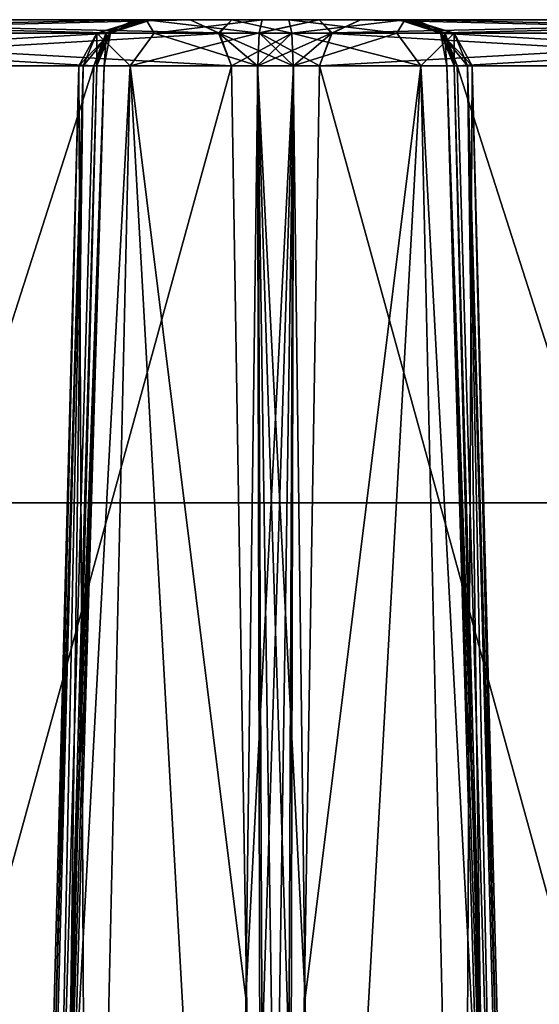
# Model space of a CAD drawing. Header units: inches. Extents: x -10 to 10, y -2.3 to 4.3.
# Tile 352 of 656: x -6.661 to -6.333, y 0.228 to 0.85. Entities that reach past the tile are written whole.
import ezdxf

# ---------------------------------------------------------------- set-up
doc = ezdxf.new("R2010")
doc.units = ezdxf.units.IN
doc.header["$LTSCALE"] = 65.185185
doc.header["$MEASUREMENT"] = 0
for name, color, linetype in [('4777', 7, 'CONTINUOUS'), ('4778', 7, 'CONTINUOUS'), ('4779', 7, 'CONTINUOUS'), ('4780', 7, 'CONTINUOUS'), ('4781', 7, 'CONTINUOUS'), ('4782', 7, 'CONTINUOUS'), ('4783', 7, 'CONTINUOUS'), ('4784', 7, 'CONTINUOUS'), ('4785', 7, 'CONTINUOUS'), ('4786', 7, 'CONTINUOUS'), ('4791', 7, 'CONTINUOUS'), ('4797', 7, 'CONTINUOUS'), ('4798', 7, 'CONTINUOUS'), ('4836', 7, 'CONTINUOUS'), ('4837', 7, 'CONTINUOUS'), ('4838', 7, 'CONTINUOUS'), ('4839', 7, 'CONTINUOUS'), ('4840', 7, 'CONTINUOUS'), ('4841', 7, 'CONTINUOUS'), ('4842', 7, 'CONTINUOUS'), ('4843', 7, 'CONTINUOUS'), ('4844', 7, 'CONTINUOUS'), ('4859', 7, 'CONTINUOUS'), ('4860', 7, 'CONTINUOUS'), ('4861', 7, 'CONTINUOUS'), ('4862', 7, 'CONTINUOUS'), ('4863', 7, 'CONTINUOUS'), ('4864', 7, 'CONTINUOUS'), ('4865', 7, 'CONTINUOUS'), ('4866', 7, 'CONTINUOUS'), ('4867', 7, 'CONTINUOUS'), ('4882', 7, 'CONTINUOUS'), ('4883', 7, 'CONTINUOUS'), ('4906', 7, 'CONTINUOUS'), ('4907', 7, 'CONTINUOUS'), ('4908', 7, 'CONTINUOUS'), ('4909', 7, 'CONTINUOUS'), ('4910', 7, 'CONTINUOUS'), ('4911', 7, 'CONTINUOUS'), ('4912', 7, 'CONTINUOUS'), ('4913', 7, 'CONTINUOUS'), ('8584', 7, 'CONTINUOUS'), ('8585', 7, 'CONTINUOUS'), ('8594', 7, 'CONTINUOUS')]:
    doc.layers.add(name, color=color, linetype=linetype)

msp = doc.modelspace()

# ---------------------------------------------------------------- linework, layer by layer
at = {"layer": '4777', "linetype": 'Continuous'}
for points in [[(-6.35102, -0.355, 1.70493), (-6.02776, 0.82079, 1.08346), (-6.38527, 0.82079, 1.70268), (-6.35102, -0.355, 1.70493)], [(-6.35102, -0.355, 1.70493), (-6.00869, -0.355, 1.112), (-6.02776, 0.82079, 1.08346), (-6.35102, -0.355, 1.70493)]]:
    msp.add_3dface(points, dxfattribs=at)
at = {"layer": '4778', "linetype": 'Continuous'}
for points in [[(-6.39339, 0.8418, 1.69799), (-6.05374, 0.85, 1.06846), (-6.41124, 0.85, 1.68768), (-6.39339, 0.8418, 1.69799)], [(-6.03533, 0.84118, 1.07909), (-6.05374, 0.85, 1.06846), (-6.39339, 0.8418, 1.69799), (-6.03533, 0.84118, 1.07909)], [(-6.38527, 0.82079, 1.70268), (-6.03533, 0.84118, 1.07909), (-6.39339, 0.8418, 1.69799), (-6.38527, 0.82079, 1.70268)], [(-6.02776, 0.82079, 1.08346), (-6.03533, 0.84118, 1.07909), (-6.38527, 0.82079, 1.70268), (-6.02776, 0.82079, 1.08346)]]:
    msp.add_3dface(points, dxfattribs=at)
at = {"layer": '4779', "linetype": 'Continuous'}
for points in [[(-6.39339, 0.8418, 1.69799), (-6.41124, 0.85, 1.68768), (-6.42186, 0.85, 1.7241), (-6.39339, 0.8418, 1.69799)], [(-6.39525, 0.84118, 1.75238), (-6.39339, 0.8418, 1.69799), (-6.42186, 0.85, 1.7241), (-6.39525, 0.84118, 1.75238)], [(-6.41453, 0.85, 1.76132), (-6.39525, 0.84118, 1.75238), (-6.42186, 0.85, 1.7241), (-6.41453, 0.85, 1.76132)], [(-6.38732, 0.82079, 1.7487), (-6.39339, 0.8418, 1.69799), (-6.39525, 0.84118, 1.75238), (-6.38732, 0.82079, 1.7487)], [(-6.38527, 0.82079, 1.70268), (-6.39339, 0.8418, 1.69799), (-6.39192, 0.82088, 1.72544), (-6.38527, 0.82079, 1.70268)], [(-6.39339, 0.8418, 1.69799), (-6.38732, 0.82079, 1.7487), (-6.39192, 0.82088, 1.72544), (-6.39339, 0.8418, 1.69799)]]:
    msp.add_3dface(points, dxfattribs=at)
at = {"layer": '4780', "linetype": 'Continuous'}
for points in [[(-6.35753, -0.35522, 1.72569), (-6.35102, -0.355, 1.70493), (-6.39192, 0.82088, 1.72544), (-6.35753, -0.35522, 1.72569)], [(-6.35102, -0.355, 1.70493), (-6.38527, 0.82079, 1.70268), (-6.39192, 0.82088, 1.72544), (-6.35102, -0.355, 1.70493)], [(-6.38732, 0.82079, 1.7487), (-6.35753, -0.35522, 1.72569), (-6.39192, 0.82088, 1.72544), (-6.38732, 0.82079, 1.7487)], [(-6.35753, -0.35522, 1.72569), (-6.38732, 0.82079, 1.7487), (-6.37085, 0.2322, 1.74793), (-6.35753, -0.35522, 1.72569)], [(-6.35461, -0.355, 1.74724), (-6.35753, -0.35522, 1.72569), (-6.37085, 0.2322, 1.74793), (-6.35461, -0.355, 1.74724)]]:
    msp.add_3dface(points, dxfattribs=at)
at = {"layer": '4781', "linetype": 'Continuous'}
for points in [[(-6.48893, 0.82079, 1.92469), (-6.48136, 0.2322, 1.93935), (-6.40834, 0.82079, 1.8848), (-6.48893, 0.82079, 1.92469)], [(-6.48136, 0.2322, 1.93935), (-6.47384, -0.355, 1.95375), (-6.40834, 0.82079, 1.8848), (-6.48136, 0.2322, 1.93935)], [(-6.47384, -0.355, 1.95375), (-6.38149, -0.355, 1.90088), (-6.40834, 0.82079, 1.8848), (-6.47384, -0.355, 1.95375)], [(-6.38149, -0.355, 1.90088), (-6.345, -0.355, 1.80097), (-6.40834, 0.82079, 1.8848), (-6.38149, -0.355, 1.90088)], [(-6.345, -0.355, 1.80097), (-6.37579, 0.82079, 1.80097), (-6.40834, 0.82079, 1.8848), (-6.345, -0.355, 1.80097)], [(-6.37085, 0.2322, 1.74793), (-6.38732, 0.82079, 1.7487), (-6.37871, 0.82079, 1.77421), (-6.37085, 0.2322, 1.74793)], [(-6.34742, -0.355, 1.77369), (-6.35461, -0.355, 1.74724), (-6.37871, 0.82079, 1.77421), (-6.34742, -0.355, 1.77369)], [(-6.35461, -0.355, 1.74724), (-6.37085, 0.2322, 1.74793), (-6.37871, 0.82079, 1.77421), (-6.35461, -0.355, 1.74724)], [(-6.37579, 0.82079, 1.80097), (-6.34742, -0.355, 1.77369), (-6.37871, 0.82079, 1.77421), (-6.37579, 0.82079, 1.80097)], [(-6.345, -0.355, 1.80097), (-6.34742, -0.355, 1.77369), (-6.37579, 0.82079, 1.80097), (-6.345, -0.355, 1.80097)]]:
    msp.add_3dface(points, dxfattribs=at)
at = {"layer": '4782', "linetype": 'Continuous'}
for points in [[(-6.49161, 0.85, 1.89482), (-6.42339, 0.84149, 1.88695), (-6.41844, 0.85, 1.84807), (-6.49161, 0.85, 1.89482)], [(-6.42339, 0.84149, 1.88695), (-6.49161, 0.85, 1.89482), (-6.48974, 0.8415, 1.91566), (-6.42339, 0.84149, 1.88695)], [(-6.42339, 0.84149, 1.88695), (-6.38724, 0.84149, 1.82433), (-6.41844, 0.85, 1.84807), (-6.42339, 0.84149, 1.88695)], [(-6.39525, 0.84118, 1.75238), (-6.41453, 0.85, 1.76132), (-6.41844, 0.85, 1.84807), (-6.39525, 0.84118, 1.75238)], [(-6.38724, 0.84149, 1.82433), (-6.39525, 0.84118, 1.75238), (-6.41844, 0.85, 1.84807), (-6.38724, 0.84149, 1.82433)], [(-6.48893, 0.82079, 1.92469), (-6.40834, 0.82079, 1.8848), (-6.48974, 0.8415, 1.91566), (-6.48893, 0.82079, 1.92469)], [(-6.48974, 0.8415, 1.91566), (-6.40834, 0.82079, 1.8848), (-6.42339, 0.84149, 1.88695), (-6.48974, 0.8415, 1.91566)], [(-6.42339, 0.84149, 1.88695), (-6.40834, 0.82079, 1.8848), (-6.38724, 0.84149, 1.82433), (-6.42339, 0.84149, 1.88695)], [(-6.40834, 0.82079, 1.8848), (-6.37579, 0.82079, 1.80097), (-6.38724, 0.84149, 1.82433), (-6.40834, 0.82079, 1.8848)], [(-6.38732, 0.82079, 1.7487), (-6.39525, 0.84118, 1.75238), (-6.38724, 0.84149, 1.82433), (-6.38732, 0.82079, 1.7487)], [(-6.37871, 0.82079, 1.77421), (-6.38732, 0.82079, 1.7487), (-6.38724, 0.84149, 1.82433), (-6.37871, 0.82079, 1.77421)], [(-6.37579, 0.82079, 1.80097), (-6.37871, 0.82079, 1.77421), (-6.38724, 0.84149, 1.82433), (-6.37579, 0.82079, 1.80097)]]:
    msp.add_3dface(points, dxfattribs=at)
at = {"layer": '4783', "linetype": 'Continuous'}
for points in [[(-6.55374, 0.85, 1.93449), (-6.53533, 0.84118, 1.94511), (-6.5275, 0.85, 1.90708), (-6.55374, 0.85, 1.93449)], [(-6.53533, 0.84118, 1.94511), (-6.48974, 0.8415, 1.91566), (-6.5275, 0.85, 1.90708), (-6.53533, 0.84118, 1.94511)], [(-6.48974, 0.8415, 1.91566), (-6.49161, 0.85, 1.89482), (-6.5275, 0.85, 1.90708), (-6.48974, 0.8415, 1.91566)], [(-6.52776, 0.82079, 1.94948), (-6.48974, 0.8415, 1.91566), (-6.53533, 0.84118, 1.94511), (-6.52776, 0.82079, 1.94948)], [(-6.48974, 0.8415, 1.91566), (-6.52776, 0.82079, 1.94948), (-6.51138, 0.82088, 1.93234), (-6.48974, 0.8415, 1.91566)], [(-6.48893, 0.82079, 1.92469), (-6.48974, 0.8415, 1.91566), (-6.51138, 0.82088, 1.93234), (-6.48893, 0.82079, 1.92469)]]:
    msp.add_3dface(points, dxfattribs=at)
at = {"layer": '4784', "linetype": 'Continuous'}
for points in [[(-6.52776, 0.82079, 1.94948), (-6.50869, -0.355, 1.97802), (-6.51138, 0.82088, 1.93234), (-6.52776, 0.82079, 1.94948)], [(-6.49397, -0.35518, 1.96201), (-6.47384, -0.355, 1.95375), (-6.51138, 0.82088, 1.93234), (-6.49397, -0.35518, 1.96201)], [(-6.47384, -0.355, 1.95375), (-6.48136, 0.2322, 1.93935), (-6.51138, 0.82088, 1.93234), (-6.47384, -0.355, 1.95375)], [(-6.50869, -0.355, 1.97802), (-6.49397, -0.35518, 1.96201), (-6.51138, 0.82088, 1.93234), (-6.50869, -0.355, 1.97802)], [(-6.48136, 0.2322, 1.93935), (-6.48893, 0.82079, 1.92469), (-6.51138, 0.82088, 1.93234), (-6.48136, 0.2322, 1.93935)]]:
    msp.add_3dface(points, dxfattribs=at)
at = {"layer": '4785', "linetype": 'Continuous'}
for points in [[(-6.85102, -0.355, 2.57095), (-6.52776, 0.82079, 1.94948), (-6.88527, 0.82079, 2.5687), (-6.85102, -0.355, 2.57095)], [(-6.85102, -0.355, 2.57095), (-6.50869, -0.355, 1.97802), (-6.52776, 0.82079, 1.94948), (-6.85102, -0.355, 2.57095)]]:
    msp.add_3dface(points, dxfattribs=at)
at = {"layer": '4786', "linetype": 'Continuous'}
for points in [[(-6.89339, 0.8418, 2.56401), (-6.55374, 0.85, 1.93449), (-6.91124, 0.85, 2.55371), (-6.89339, 0.8418, 2.56401)], [(-6.53533, 0.84118, 1.94511), (-6.55374, 0.85, 1.93449), (-6.89339, 0.8418, 2.56401), (-6.53533, 0.84118, 1.94511)], [(-6.88527, 0.82079, 2.5687), (-6.53533, 0.84118, 1.94511), (-6.89339, 0.8418, 2.56401), (-6.88527, 0.82079, 2.5687)], [(-6.52776, 0.82079, 1.94948), (-6.53533, 0.84118, 1.94511), (-6.88527, 0.82079, 2.5687), (-6.52776, 0.82079, 1.94948)]]:
    msp.add_3dface(points, dxfattribs=at)
at = {"layer": '4791', "linetype": 'Continuous'}
for points in [[(-6.91124, 0.85, 2.55371), (-6.55374, 0.85, 1.93449), (-6.94626, 0.85, 2.53349), (-6.91124, 0.85, 2.55371)], [(-6.94626, 0.85, 2.53349), (-6.55374, 0.85, 1.93449), (-6.58876, 0.85, 1.91427), (-6.94626, 0.85, 2.53349)], [(-6.94626, 0.85, -2.53154), (-6.58876, 0.85, -1.91232), (-6.55374, 0.85, -1.93254), (-6.94626, 0.85, -2.53154)], [(-6.91124, 0.85, -2.55176), (-6.94626, 0.85, -2.53154), (-6.55374, 0.85, -1.93254), (-6.91124, 0.85, -2.55176)], [(-6.5275, 0.85, 1.90708), (-6.49161, 0.85, 1.89482), (-6.58876, 0.85, 1.91427), (-6.5275, 0.85, 1.90708)], [(-6.58876, 0.85, 1.91427), (-6.49161, 0.85, 1.89482), (-6.57814, 0.85, 1.87785), (-6.58876, 0.85, 1.91427)], [(-6.55374, 0.85, 1.93449), (-6.5275, 0.85, 1.90708), (-6.58876, 0.85, 1.91427), (-6.55374, 0.85, 1.93449)], [(-6.58876, 0.85, -1.91232), (-6.57814, 0.85, -1.8759), (-6.52751, 0.85, -1.90514), (-6.58876, 0.85, -1.91232)], [(-6.55374, 0.85, -1.93254), (-6.58876, 0.85, -1.91232), (-6.52751, 0.85, -1.90514), (-6.55374, 0.85, -1.93254)], [(-6.41844, 0.85, 1.84807), (-6.41453, 0.85, 1.76132), (-6.58547, 0.85, 1.84063), (-6.41844, 0.85, 1.84807)], [(-6.58547, 0.85, 1.84063), (-6.41453, 0.85, 1.76132), (-6.58156, 0.85, 1.75388), (-6.58547, 0.85, 1.84063)], [(-6.57814, 0.85, 1.87785), (-6.41844, 0.85, 1.84807), (-6.58547, 0.85, 1.84063), (-6.57814, 0.85, 1.87785)], [(-6.58547, 0.85, -1.83868), (-6.58156, 0.85, -1.75194), (-6.41453, 0.85, -1.75937), (-6.58547, 0.85, -1.83868)], [(-6.57814, 0.85, -1.8759), (-6.58547, 0.85, -1.83868), (-6.41844, 0.85, -1.84611), (-6.57814, 0.85, -1.8759)], [(-6.41844, 0.85, -1.84611), (-6.58547, 0.85, -1.83868), (-6.41453, 0.85, -1.75937), (-6.41844, 0.85, -1.84611)], [(-6.41453, 0.85, 1.76132), (-6.42186, 0.85, 1.7241), (-6.58156, 0.85, 1.75388), (-6.41453, 0.85, 1.76132)], [(-6.58156, 0.85, 1.75388), (-6.42186, 0.85, 1.7241), (-6.50839, 0.85, 1.70713), (-6.58156, 0.85, 1.75388)], [(-6.58156, 0.85, -1.75194), (-6.50839, 0.85, -1.70518), (-6.42186, 0.85, -1.72215), (-6.58156, 0.85, -1.75194)], [(-6.41453, 0.85, -1.75937), (-6.58156, 0.85, -1.75194), (-6.42186, 0.85, -1.72215), (-6.41453, 0.85, -1.75937)], [(-6.49161, 0.85, 1.89482), (-6.41844, 0.85, 1.84807), (-6.57814, 0.85, 1.87785), (-6.49161, 0.85, 1.89482)], [(-6.52751, 0.85, -1.90514), (-6.57814, 0.85, -1.8759), (-6.49161, 0.85, -1.89287), (-6.52751, 0.85, -1.90514)], [(-6.49161, 0.85, -1.89287), (-6.57814, 0.85, -1.8759), (-6.41844, 0.85, -1.84611), (-6.49161, 0.85, -1.89287)], [(-6.42186, 0.85, 1.7241), (-6.41124, 0.85, 1.68768), (-6.50839, 0.85, 1.70713), (-6.42186, 0.85, 1.7241)], [(-6.50839, 0.85, 1.70713), (-6.41124, 0.85, 1.68768), (-6.4725, 0.85, 1.69486), (-6.50839, 0.85, 1.70713)], [(-6.50839, 0.85, -1.70518), (-6.47249, 0.85, -1.69291), (-6.42186, 0.85, -1.72215), (-6.50839, 0.85, -1.70518)], [(-6.4725, 0.85, 1.69486), (-6.41124, 0.85, 1.68768), (-6.44626, 0.85, 1.66746), (-6.4725, 0.85, 1.69486)], [(-6.47249, 0.85, -1.69291), (-6.44626, 0.85, -1.66551), (-6.41124, 0.85, -1.68573), (-6.47249, 0.85, -1.69291)], [(-6.42186, 0.85, -1.72215), (-6.47249, 0.85, -1.69291), (-6.41124, 0.85, -1.68573), (-6.42186, 0.85, -1.72215)], [(-6.41124, 0.85, 1.68768), (-6.05374, 0.85, 1.06846), (-6.44626, 0.85, 1.66746), (-6.41124, 0.85, 1.68768)], [(-6.44626, 0.85, 1.66746), (-6.05374, 0.85, 1.06846), (-6.08876, 0.85, 1.04824), (-6.44626, 0.85, 1.66746)], [(-6.44626, 0.85, -1.66551), (-6.08876, 0.85, -1.04629), (-6.05374, 0.85, -1.06652), (-6.44626, 0.85, -1.66551)], [(-6.41124, 0.85, -1.68573), (-6.44626, 0.85, -1.66551), (-6.05374, 0.85, -1.06652), (-6.41124, 0.85, -1.68573)]]:
    msp.add_3dface(points, dxfattribs=at)
at = {"layer": '4797', "linetype": 'Continuous'}
for points in [[(-6.96467, 0.84118, 2.52286), (-6.94626, 0.85, 2.53349), (-6.60661, 0.8418, 1.90396), (-6.96467, 0.84118, 2.52286)], [(-6.94626, 0.85, 2.53349), (-6.58876, 0.85, 1.91427), (-6.60661, 0.8418, 1.90396), (-6.94626, 0.85, 2.53349)], [(-6.97224, 0.82079, 2.51849), (-6.96467, 0.84118, 2.52286), (-6.61473, 0.82079, 1.89927), (-6.97224, 0.82079, 2.51849)], [(-6.61473, 0.82079, 1.89927), (-6.96467, 0.84118, 2.52286), (-6.60661, 0.8418, 1.90396), (-6.61473, 0.82079, 1.89927)]]:
    msp.add_3dface(points, dxfattribs=at)
at = {"layer": '4798', "linetype": 'Continuous'}
for points in [[(-6.99131, -0.355, 2.48995), (-6.97224, 0.82079, 2.51849), (-6.64898, -0.355, 1.89702), (-6.99131, -0.355, 2.48995)], [(-6.97224, 0.82079, 2.51849), (-6.61473, 0.82079, 1.89927), (-6.64898, -0.355, 1.89702), (-6.97224, 0.82079, 2.51849)]]:
    msp.add_3dface(points, dxfattribs=at)
at = {"layer": '4836', "linetype": 'Continuous'}
for points in [[(-6.99131, -0.355, -2.488), (-6.64898, -0.355, -1.89507), (-6.61473, 0.82079, -1.89732), (-6.99131, -0.355, -2.488)], [(-6.97224, 0.82079, -2.51654), (-6.99131, -0.355, -2.488), (-6.61473, 0.82079, -1.89732), (-6.97224, 0.82079, -2.51654)]]:
    msp.add_3dface(points, dxfattribs=at)
at = {"layer": '4837', "linetype": 'Continuous'}
for points in [[(-6.58876, 0.85, -1.91232), (-6.94626, 0.85, -2.53154), (-6.96412, 0.8418, -2.52123), (-6.58876, 0.85, -1.91232)], [(-6.58876, 0.85, -1.91232), (-6.96412, 0.8418, -2.52123), (-6.60716, 0.84118, -1.90169), (-6.58876, 0.85, -1.91232)], [(-6.96412, 0.8418, -2.52123), (-6.97224, 0.82079, -2.51654), (-6.60716, 0.84118, -1.90169), (-6.96412, 0.8418, -2.52123)], [(-6.97224, 0.82079, -2.51654), (-6.61473, 0.82079, -1.89732), (-6.60716, 0.84118, -1.90169), (-6.97224, 0.82079, -2.51654)]]:
    msp.add_3dface(points, dxfattribs=at)
at = {"layer": '4838', "linetype": 'Continuous'}
for points in [[(-6.57814, 0.85, -1.8759), (-6.58876, 0.85, -1.91232), (-6.60716, 0.84118, -1.90169), (-6.57814, 0.85, -1.8759)], [(-6.57814, 0.85, -1.8759), (-6.60716, 0.84118, -1.90169), (-6.60417, 0.8418, -1.84735), (-6.57814, 0.85, -1.8759)], [(-6.58547, 0.85, -1.83868), (-6.57814, 0.85, -1.8759), (-6.60417, 0.8418, -1.84735), (-6.58547, 0.85, -1.83868)], [(-6.60716, 0.84118, -1.90169), (-6.61473, 0.82079, -1.89732), (-6.60417, 0.8418, -1.84735), (-6.60716, 0.84118, -1.90169)], [(-6.60417, 0.8418, -1.84735), (-6.61473, 0.82079, -1.89732), (-6.60808, 0.82088, -1.87456), (-6.60417, 0.8418, -1.84735)], [(-6.61268, 0.82079, -1.8513), (-6.60417, 0.8418, -1.84735), (-6.60808, 0.82088, -1.87456), (-6.61268, 0.82079, -1.8513)]]:
    msp.add_3dface(points, dxfattribs=at)
at = {"layer": '4839', "linetype": 'Continuous'}
for points in [[(-6.58156, 0.85, -1.75194), (-6.58547, 0.85, -1.83868), (-6.61276, 0.84149, -1.77567), (-6.58156, 0.85, -1.75194)], [(-6.58156, 0.85, -1.75194), (-6.61276, 0.84149, -1.77567), (-6.57661, 0.84149, -1.71305), (-6.58156, 0.85, -1.75194)], [(-6.58547, 0.85, -1.83868), (-6.60417, 0.8418, -1.84735), (-6.61276, 0.84149, -1.77567), (-6.58547, 0.85, -1.83868)], [(-6.50839, 0.85, -1.70518), (-6.58156, 0.85, -1.75194), (-6.51026, 0.84148, -1.68432), (-6.50839, 0.85, -1.70518)], [(-6.58156, 0.85, -1.75194), (-6.57661, 0.84149, -1.71305), (-6.51026, 0.84148, -1.68432), (-6.58156, 0.85, -1.75194)], [(-6.62421, 0.82079, -1.79903), (-6.60417, 0.8418, -1.84735), (-6.62129, 0.82079, -1.82579), (-6.62421, 0.82079, -1.79903)], [(-6.60417, 0.8418, -1.84735), (-6.62421, 0.82079, -1.79903), (-6.61276, 0.84149, -1.77567), (-6.60417, 0.8418, -1.84735)], [(-6.62421, 0.82079, -1.79903), (-6.59166, 0.82079, -1.7152), (-6.61276, 0.84149, -1.77567), (-6.62421, 0.82079, -1.79903)], [(-6.60417, 0.8418, -1.84735), (-6.61268, 0.82079, -1.8513), (-6.62129, 0.82079, -1.82579), (-6.60417, 0.8418, -1.84735)], [(-6.61276, 0.84149, -1.77567), (-6.59166, 0.82079, -1.7152), (-6.57661, 0.84149, -1.71305), (-6.61276, 0.84149, -1.77567)], [(-6.59166, 0.82079, -1.7152), (-6.51107, 0.82079, -1.67531), (-6.57661, 0.84149, -1.71305), (-6.59166, 0.82079, -1.7152)], [(-6.57661, 0.84149, -1.71305), (-6.51107, 0.82079, -1.67531), (-6.51026, 0.84148, -1.68432), (-6.57661, 0.84149, -1.71305)]]:
    msp.add_3dface(points, dxfattribs=at)
at = {"layer": '4840', "linetype": 'Continuous'}
for points in [[(-6.65258, -0.355, -1.82631), (-6.655, -0.355, -1.79903), (-6.62129, 0.82079, -1.82579), (-6.65258, -0.355, -1.82631)], [(-6.655, -0.355, -1.79903), (-6.61851, -0.355, -1.69912), (-6.62421, 0.82079, -1.79903), (-6.655, -0.355, -1.79903)], [(-6.655, -0.355, -1.79903), (-6.62421, 0.82079, -1.79903), (-6.62129, 0.82079, -1.82579), (-6.655, -0.355, -1.79903)], [(-6.64539, -0.355, -1.85276), (-6.65258, -0.355, -1.82631), (-6.62129, 0.82079, -1.82579), (-6.64539, -0.355, -1.85276)], [(-6.64539, -0.355, -1.85276), (-6.62129, 0.82079, -1.82579), (-6.62915, 0.2322, -1.85207), (-6.64539, -0.355, -1.85276)], [(-6.62129, 0.82079, -1.82579), (-6.61268, 0.82079, -1.8513), (-6.62915, 0.2322, -1.85207), (-6.62129, 0.82079, -1.82579)], [(-6.61851, -0.355, -1.69912), (-6.59166, 0.82079, -1.7152), (-6.62421, 0.82079, -1.79903), (-6.61851, -0.355, -1.69912)], [(-6.61851, -0.355, -1.69912), (-6.52616, -0.355, -1.64625), (-6.59166, 0.82079, -1.7152), (-6.61851, -0.355, -1.69912)], [(-6.59166, 0.82079, -1.7152), (-6.52616, -0.355, -1.64625), (-6.51864, 0.2322, -1.66065), (-6.59166, 0.82079, -1.7152)], [(-6.51107, 0.82079, -1.67531), (-6.59166, 0.82079, -1.7152), (-6.51864, 0.2322, -1.66065), (-6.51107, 0.82079, -1.67531)]]:
    msp.add_3dface(points, dxfattribs=at)
at = {"layer": '4841', "linetype": 'Continuous'}
for points in [[(-6.50603, -0.35522, -1.63799), (-6.51107, 0.82079, -1.67531), (-6.51864, 0.2322, -1.66065), (-6.50603, -0.35522, -1.63799)], [(-6.51107, 0.82079, -1.67531), (-6.50603, -0.35522, -1.63799), (-6.48862, 0.82088, -1.66766), (-6.51107, 0.82079, -1.67531)], [(-6.50603, -0.35522, -1.63799), (-6.49131, -0.355, -1.62198), (-6.48862, 0.82088, -1.66766), (-6.50603, -0.35522, -1.63799)], [(-6.48862, 0.82088, -1.66766), (-6.49131, -0.355, -1.62198), (-6.47224, 0.82079, -1.65052), (-6.48862, 0.82088, -1.66766)], [(-6.52616, -0.355, -1.64625), (-6.50603, -0.35522, -1.63799), (-6.51864, 0.2322, -1.66065), (-6.52616, -0.355, -1.64625)]]:
    msp.add_3dface(points, dxfattribs=at)
at = {"layer": '4842', "linetype": 'Continuous'}
for points in [[(-6.47249, 0.85, -1.69291), (-6.50839, 0.85, -1.70518), (-6.51026, 0.84148, -1.68432), (-6.47249, 0.85, -1.69291)], [(-6.47249, 0.85, -1.69291), (-6.51026, 0.84148, -1.68432), (-6.46412, 0.8418, -1.6552), (-6.47249, 0.85, -1.69291)], [(-6.44626, 0.85, -1.66551), (-6.47249, 0.85, -1.69291), (-6.46412, 0.8418, -1.6552), (-6.44626, 0.85, -1.66551)], [(-6.51026, 0.84148, -1.68432), (-6.51107, 0.82079, -1.67531), (-6.46412, 0.8418, -1.6552), (-6.51026, 0.84148, -1.68432)], [(-6.51107, 0.82079, -1.67531), (-6.48862, 0.82088, -1.66766), (-6.46412, 0.8418, -1.6552), (-6.51107, 0.82079, -1.67531)], [(-6.48862, 0.82088, -1.66766), (-6.47224, 0.82079, -1.65052), (-6.46412, 0.8418, -1.6552), (-6.48862, 0.82088, -1.66766)]]:
    msp.add_3dface(points, dxfattribs=at)
at = {"layer": '4843', "linetype": 'Continuous'}
for points in [[(-6.08876, 0.85, -1.04629), (-6.44626, 0.85, -1.66551), (-6.46412, 0.8418, -1.6552), (-6.08876, 0.85, -1.04629)], [(-6.08876, 0.85, -1.04629), (-6.46412, 0.8418, -1.6552), (-6.10716, 0.84118, -1.03567), (-6.08876, 0.85, -1.04629)], [(-6.46412, 0.8418, -1.6552), (-6.47224, 0.82079, -1.65052), (-6.10716, 0.84118, -1.03567), (-6.46412, 0.8418, -1.6552)], [(-6.47224, 0.82079, -1.65052), (-6.11473, 0.82079, -1.0313), (-6.10716, 0.84118, -1.03567), (-6.47224, 0.82079, -1.65052)]]:
    msp.add_3dface(points, dxfattribs=at)
at = {"layer": '4844', "linetype": 'Continuous'}
for points in [[(-6.49131, -0.355, -1.62198), (-6.14898, -0.355, -1.02905), (-6.11473, 0.82079, -1.0313), (-6.49131, -0.355, -1.62198)], [(-6.47224, 0.82079, -1.65052), (-6.49131, -0.355, -1.62198), (-6.11473, 0.82079, -1.0313), (-6.47224, 0.82079, -1.65052)]]:
    msp.add_3dface(points, dxfattribs=at)
at = {"layer": '4859', "linetype": 'Continuous'}
for points in [[(-6.44626, 0.85, 1.66746), (-6.10661, 0.8418, 1.03794), (-6.46467, 0.84118, 1.65684), (-6.44626, 0.85, 1.66746)], [(-6.44626, 0.85, 1.66746), (-6.08876, 0.85, 1.04824), (-6.10661, 0.8418, 1.03794), (-6.44626, 0.85, 1.66746)], [(-6.11473, 0.82079, 1.03325), (-6.47224, 0.82079, 1.65247), (-6.46467, 0.84118, 1.65684), (-6.11473, 0.82079, 1.03325)], [(-6.10661, 0.8418, 1.03794), (-6.11473, 0.82079, 1.03325), (-6.46467, 0.84118, 1.65684), (-6.10661, 0.8418, 1.03794)]]:
    msp.add_3dface(points, dxfattribs=at)
at = {"layer": '4860', "linetype": 'Continuous'}
for points in [[(-6.14898, -0.355, 1.031), (-6.49131, -0.355, 1.62393), (-6.47224, 0.82079, 1.65247), (-6.14898, -0.355, 1.031)], [(-6.11473, 0.82079, 1.03325), (-6.14898, -0.355, 1.031), (-6.47224, 0.82079, 1.65247), (-6.11473, 0.82079, 1.03325)]]:
    msp.add_3dface(points, dxfattribs=at)
at = {"layer": '4861', "linetype": 'Continuous'}
for points in [[(-6.50603, -0.35518, 1.63994), (-6.52616, -0.355, 1.6482), (-6.48862, 0.82088, 1.66961), (-6.50603, -0.35518, 1.63994)], [(-6.48862, 0.82088, 1.66961), (-6.52616, -0.355, 1.6482), (-6.51864, 0.2322, 1.6626), (-6.48862, 0.82088, 1.66961)], [(-6.51107, 0.82079, 1.67726), (-6.48862, 0.82088, 1.66961), (-6.51864, 0.2322, 1.6626), (-6.51107, 0.82079, 1.67726)], [(-6.49131, -0.355, 1.62393), (-6.50603, -0.35518, 1.63994), (-6.48862, 0.82088, 1.66961), (-6.49131, -0.355, 1.62393)], [(-6.47224, 0.82079, 1.65247), (-6.49131, -0.355, 1.62393), (-6.48862, 0.82088, 1.66961), (-6.47224, 0.82079, 1.65247)]]:
    msp.add_3dface(points, dxfattribs=at)
at = {"layer": '4862', "linetype": 'Continuous'}
for points in [[(-6.50839, 0.85, 1.70713), (-6.4725, 0.85, 1.69486), (-6.51023, 0.8418, 1.6866), (-6.50839, 0.85, 1.70713)], [(-6.4725, 0.85, 1.69486), (-6.46467, 0.84118, 1.65684), (-6.51023, 0.8418, 1.6866), (-6.4725, 0.85, 1.69486)], [(-6.4725, 0.85, 1.69486), (-6.44626, 0.85, 1.66746), (-6.46467, 0.84118, 1.65684), (-6.4725, 0.85, 1.69486)], [(-6.48862, 0.82088, 1.66961), (-6.51107, 0.82079, 1.67726), (-6.51023, 0.8418, 1.6866), (-6.48862, 0.82088, 1.66961)], [(-6.46467, 0.84118, 1.65684), (-6.47224, 0.82079, 1.65247), (-6.51023, 0.8418, 1.6866), (-6.46467, 0.84118, 1.65684)], [(-6.47224, 0.82079, 1.65247), (-6.48862, 0.82088, 1.66961), (-6.51023, 0.8418, 1.6866), (-6.47224, 0.82079, 1.65247)]]:
    msp.add_3dface(points, dxfattribs=at)
at = {"layer": '4863', "linetype": 'Continuous'}
for points in [[(-6.58156, 0.85, 1.75388), (-6.57661, 0.84149, 1.715), (-6.61276, 0.84149, 1.77761), (-6.58156, 0.85, 1.75388)], [(-6.58156, 0.85, 1.75388), (-6.61276, 0.84149, 1.77761), (-6.60447, 0.84148, 1.84944), (-6.58156, 0.85, 1.75388)], [(-6.58547, 0.85, 1.84063), (-6.58156, 0.85, 1.75388), (-6.60447, 0.84148, 1.84944), (-6.58547, 0.85, 1.84063)], [(-6.58156, 0.85, 1.75388), (-6.50839, 0.85, 1.70713), (-6.57661, 0.84149, 1.715), (-6.58156, 0.85, 1.75388)], [(-6.50839, 0.85, 1.70713), (-6.51023, 0.8418, 1.6866), (-6.57661, 0.84149, 1.715), (-6.50839, 0.85, 1.70713)], [(-6.62421, 0.82079, 1.80097), (-6.62129, 0.82079, 1.82774), (-6.61276, 0.84149, 1.77761), (-6.62421, 0.82079, 1.80097)], [(-6.59166, 0.82079, 1.71715), (-6.62421, 0.82079, 1.80097), (-6.61276, 0.84149, 1.77761), (-6.59166, 0.82079, 1.71715)], [(-6.62129, 0.82079, 1.82774), (-6.61268, 0.82079, 1.85325), (-6.61276, 0.84149, 1.77761), (-6.62129, 0.82079, 1.82774)], [(-6.61276, 0.84149, 1.77761), (-6.61268, 0.82079, 1.85325), (-6.60447, 0.84148, 1.84944), (-6.61276, 0.84149, 1.77761)], [(-6.57661, 0.84149, 1.715), (-6.59166, 0.82079, 1.71715), (-6.61276, 0.84149, 1.77761), (-6.57661, 0.84149, 1.715)], [(-6.51023, 0.8418, 1.6866), (-6.51107, 0.82079, 1.67726), (-6.59166, 0.82079, 1.71715), (-6.51023, 0.8418, 1.6866)], [(-6.51023, 0.8418, 1.6866), (-6.59166, 0.82079, 1.71715), (-6.57661, 0.84149, 1.715), (-6.51023, 0.8418, 1.6866)]]:
    msp.add_3dface(points, dxfattribs=at)
at = {"layer": '4864', "linetype": 'Continuous'}
for points in [[(-6.61851, -0.355, 1.70107), (-6.655, -0.355, 1.80097), (-6.59166, 0.82079, 1.71715), (-6.61851, -0.355, 1.70107)], [(-6.655, -0.355, 1.80097), (-6.65258, -0.355, 1.82826), (-6.62421, 0.82079, 1.80097), (-6.655, -0.355, 1.80097)], [(-6.655, -0.355, 1.80097), (-6.62421, 0.82079, 1.80097), (-6.59166, 0.82079, 1.71715), (-6.655, -0.355, 1.80097)], [(-6.65258, -0.355, 1.82826), (-6.64539, -0.355, 1.85471), (-6.62129, 0.82079, 1.82774), (-6.65258, -0.355, 1.82826)], [(-6.65258, -0.355, 1.82826), (-6.62129, 0.82079, 1.82774), (-6.62421, 0.82079, 1.80097), (-6.65258, -0.355, 1.82826)], [(-6.62129, 0.82079, 1.82774), (-6.64539, -0.355, 1.85471), (-6.62915, 0.2322, 1.85402), (-6.62129, 0.82079, 1.82774)], [(-6.61268, 0.82079, 1.85325), (-6.62129, 0.82079, 1.82774), (-6.62915, 0.2322, 1.85402), (-6.61268, 0.82079, 1.85325)], [(-6.52616, -0.355, 1.6482), (-6.61851, -0.355, 1.70107), (-6.59166, 0.82079, 1.71715), (-6.52616, -0.355, 1.6482)], [(-6.51864, 0.2322, 1.6626), (-6.52616, -0.355, 1.6482), (-6.59166, 0.82079, 1.71715), (-6.51864, 0.2322, 1.6626)], [(-6.51107, 0.82079, 1.67726), (-6.51864, 0.2322, 1.6626), (-6.59166, 0.82079, 1.71715), (-6.51107, 0.82079, 1.67726)]]:
    msp.add_3dface(points, dxfattribs=at)
at = {"layer": '4865', "linetype": 'Continuous'}
for points in [[(-6.64898, -0.355, 1.89702), (-6.61473, 0.82079, 1.89927), (-6.60808, 0.82088, 1.87651), (-6.64898, -0.355, 1.89702)], [(-6.64247, -0.35522, 1.87627), (-6.64898, -0.355, 1.89702), (-6.60808, 0.82088, 1.87651), (-6.64247, -0.35522, 1.87627)], [(-6.61268, 0.82079, 1.85325), (-6.64247, -0.35522, 1.87627), (-6.60808, 0.82088, 1.87651), (-6.61268, 0.82079, 1.85325)], [(-6.64247, -0.35522, 1.87627), (-6.61268, 0.82079, 1.85325), (-6.62915, 0.2322, 1.85402), (-6.64247, -0.35522, 1.87627)], [(-6.64539, -0.355, 1.85471), (-6.64247, -0.35522, 1.87627), (-6.62915, 0.2322, 1.85402), (-6.64539, -0.355, 1.85471)]]:
    msp.add_3dface(points, dxfattribs=at)
at = {"layer": '4866', "linetype": 'Continuous'}
for points in [[(-6.58876, 0.85, 1.91427), (-6.57814, 0.85, 1.87785), (-6.60661, 0.8418, 1.90396), (-6.58876, 0.85, 1.91427)], [(-6.60661, 0.8418, 1.90396), (-6.57814, 0.85, 1.87785), (-6.60447, 0.84148, 1.84944), (-6.60661, 0.8418, 1.90396)], [(-6.57814, 0.85, 1.87785), (-6.58547, 0.85, 1.84063), (-6.60447, 0.84148, 1.84944), (-6.57814, 0.85, 1.87785)], [(-6.61473, 0.82079, 1.89927), (-6.60661, 0.8418, 1.90396), (-6.60808, 0.82088, 1.87651), (-6.61473, 0.82079, 1.89927)], [(-6.61268, 0.82079, 1.85325), (-6.60661, 0.8418, 1.90396), (-6.60447, 0.84148, 1.84944), (-6.61268, 0.82079, 1.85325)], [(-6.60661, 0.8418, 1.90396), (-6.61268, 0.82079, 1.85325), (-6.60808, 0.82088, 1.87651), (-6.60661, 0.8418, 1.90396)]]:
    msp.add_3dface(points, dxfattribs=at)
at = {"layer": '4867', "linetype": 'Continuous'}
for points in [[(-6.64898, -0.355, -1.89507), (-6.64247, -0.35518, -1.87432), (-6.60808, 0.82088, -1.87456), (-6.64898, -0.355, -1.89507)], [(-6.61473, 0.82079, -1.89732), (-6.64898, -0.355, -1.89507), (-6.60808, 0.82088, -1.87456), (-6.61473, 0.82079, -1.89732)], [(-6.64247, -0.35518, -1.87432), (-6.64539, -0.355, -1.85276), (-6.60808, 0.82088, -1.87456), (-6.64247, -0.35518, -1.87432)], [(-6.60808, 0.82088, -1.87456), (-6.64539, -0.355, -1.85276), (-6.62915, 0.2322, -1.85207), (-6.60808, 0.82088, -1.87456)], [(-6.61268, 0.82079, -1.8513), (-6.60808, 0.82088, -1.87456), (-6.62915, 0.2322, -1.85207), (-6.61268, 0.82079, -1.8513)]]:
    msp.add_3dface(points, dxfattribs=at)
at = {"layer": '4882', "linetype": 'Continuous'}
for points in [[(-6.91124, 0.85, -2.55176), (-6.55374, 0.85, -1.93254), (-6.53588, 0.8418, -1.94285), (-6.91124, 0.85, -2.55176)], [(-6.89284, 0.84118, -2.56238), (-6.91124, 0.85, -2.55176), (-6.53588, 0.8418, -1.94285), (-6.89284, 0.84118, -2.56238)], [(-6.52776, 0.82079, -1.94753), (-6.89284, 0.84118, -2.56238), (-6.53588, 0.8418, -1.94285), (-6.52776, 0.82079, -1.94753)], [(-6.88527, 0.82079, -2.56675), (-6.89284, 0.84118, -2.56238), (-6.52776, 0.82079, -1.94753), (-6.88527, 0.82079, -2.56675)]]:
    msp.add_3dface(points, dxfattribs=at)
at = {"layer": '4883', "linetype": 'Continuous'}
for points in [[(-6.85102, -0.355, -2.569), (-6.88527, 0.82079, -2.56675), (-6.50869, -0.355, -1.97607), (-6.85102, -0.355, -2.569)], [(-6.88527, 0.82079, -2.56675), (-6.52776, 0.82079, -1.94753), (-6.50869, -0.355, -1.97607), (-6.88527, 0.82079, -2.56675)]]:
    msp.add_3dface(points, dxfattribs=at)
at = {"layer": '4906', "linetype": 'Continuous'}
for points in [[(-6.41124, 0.85, -1.68573), (-6.05374, 0.85, -1.06652), (-6.03588, 0.8418, -1.07682), (-6.41124, 0.85, -1.68573)], [(-6.41124, 0.85, -1.68573), (-6.03588, 0.8418, -1.07682), (-6.39284, 0.84118, -1.69636), (-6.41124, 0.85, -1.68573)], [(-6.03588, 0.8418, -1.07682), (-6.02776, 0.82079, -1.08151), (-6.39284, 0.84118, -1.69636), (-6.03588, 0.8418, -1.07682)], [(-6.39284, 0.84118, -1.69636), (-6.02776, 0.82079, -1.08151), (-6.38527, 0.82079, -1.70073), (-6.39284, 0.84118, -1.69636)]]:
    msp.add_3dface(points, dxfattribs=at)
at = {"layer": '4907', "linetype": 'Continuous'}
for points in [[(-6.00869, -0.355, -1.11005), (-6.35102, -0.355, -1.70298), (-6.38527, 0.82079, -1.70073), (-6.00869, -0.355, -1.11005)], [(-6.02776, 0.82079, -1.08151), (-6.00869, -0.355, -1.11005), (-6.38527, 0.82079, -1.70073), (-6.02776, 0.82079, -1.08151)]]:
    msp.add_3dface(points, dxfattribs=at)
at = {"layer": '4908', "linetype": 'Continuous'}
for points in [[(-6.35753, -0.35518, -1.72373), (-6.35461, -0.355, -1.74529), (-6.39192, 0.82088, -1.72349), (-6.35753, -0.35518, -1.72373)], [(-6.39192, 0.82088, -1.72349), (-6.35461, -0.355, -1.74529), (-6.37085, 0.2322, -1.74598), (-6.39192, 0.82088, -1.72349)], [(-6.35102, -0.355, -1.70298), (-6.35753, -0.35518, -1.72373), (-6.39192, 0.82088, -1.72349), (-6.35102, -0.355, -1.70298)], [(-6.38527, 0.82079, -1.70073), (-6.35102, -0.355, -1.70298), (-6.39192, 0.82088, -1.72349), (-6.38527, 0.82079, -1.70073)], [(-6.38732, 0.82079, -1.74675), (-6.39192, 0.82088, -1.72349), (-6.37085, 0.2322, -1.74598), (-6.38732, 0.82079, -1.74675)]]:
    msp.add_3dface(points, dxfattribs=at)
at = {"layer": '4909', "linetype": 'Continuous'}
for points in [[(-6.41453, 0.85, -1.75937), (-6.42186, 0.85, -1.72215), (-6.39583, 0.8418, -1.7507), (-6.41453, 0.85, -1.75937)], [(-6.42186, 0.85, -1.72215), (-6.41124, 0.85, -1.68573), (-6.39284, 0.84118, -1.69636), (-6.42186, 0.85, -1.72215)], [(-6.42186, 0.85, -1.72215), (-6.39284, 0.84118, -1.69636), (-6.39583, 0.8418, -1.7507), (-6.42186, 0.85, -1.72215)], [(-6.39284, 0.84118, -1.69636), (-6.38527, 0.82079, -1.70073), (-6.39583, 0.8418, -1.7507), (-6.39284, 0.84118, -1.69636)], [(-6.38527, 0.82079, -1.70073), (-6.39192, 0.82088, -1.72349), (-6.39583, 0.8418, -1.7507), (-6.38527, 0.82079, -1.70073)], [(-6.39192, 0.82088, -1.72349), (-6.38732, 0.82079, -1.74675), (-6.39583, 0.8418, -1.7507), (-6.39192, 0.82088, -1.72349)]]:
    msp.add_3dface(points, dxfattribs=at)
at = {"layer": '4910', "linetype": 'Continuous'}
for points in [[(-6.49161, 0.85, -1.89287), (-6.41844, 0.85, -1.84611), (-6.48974, 0.84148, -1.91373), (-6.49161, 0.85, -1.89287)], [(-6.41844, 0.85, -1.84611), (-6.42339, 0.84149, -1.885), (-6.48974, 0.84148, -1.91373), (-6.41844, 0.85, -1.84611)], [(-6.41844, 0.85, -1.84611), (-6.38724, 0.84149, -1.82239), (-6.42339, 0.84149, -1.885), (-6.41844, 0.85, -1.84611)], [(-6.41844, 0.85, -1.84611), (-6.41453, 0.85, -1.75937), (-6.38724, 0.84149, -1.82239), (-6.41844, 0.85, -1.84611)], [(-6.41453, 0.85, -1.75937), (-6.39583, 0.8418, -1.7507), (-6.38724, 0.84149, -1.82239), (-6.41453, 0.85, -1.75937)], [(-6.42339, 0.84149, -1.885), (-6.48893, 0.82079, -1.92274), (-6.48974, 0.84148, -1.91373), (-6.42339, 0.84149, -1.885)], [(-6.40834, 0.82079, -1.88285), (-6.48893, 0.82079, -1.92274), (-6.42339, 0.84149, -1.885), (-6.40834, 0.82079, -1.88285)], [(-6.38724, 0.84149, -1.82239), (-6.40834, 0.82079, -1.88285), (-6.42339, 0.84149, -1.885), (-6.38724, 0.84149, -1.82239)], [(-6.37579, 0.82079, -1.79903), (-6.40834, 0.82079, -1.88285), (-6.38724, 0.84149, -1.82239), (-6.37579, 0.82079, -1.79903)], [(-6.39583, 0.8418, -1.7507), (-6.38732, 0.82079, -1.74675), (-6.37871, 0.82079, -1.77226), (-6.39583, 0.8418, -1.7507)], [(-6.37579, 0.82079, -1.79903), (-6.39583, 0.8418, -1.7507), (-6.37871, 0.82079, -1.77226), (-6.37579, 0.82079, -1.79903)], [(-6.39583, 0.8418, -1.7507), (-6.37579, 0.82079, -1.79903), (-6.38724, 0.84149, -1.82239), (-6.39583, 0.8418, -1.7507)]]:
    msp.add_3dface(points, dxfattribs=at)
at = {"layer": '4911', "linetype": 'Continuous'}
for points in [[(-6.48893, 0.82079, -1.92274), (-6.40834, 0.82079, -1.88285), (-6.48136, 0.2322, -1.9374), (-6.48893, 0.82079, -1.92274)], [(-6.40834, 0.82079, -1.88285), (-6.47384, -0.355, -1.9518), (-6.48136, 0.2322, -1.9374), (-6.40834, 0.82079, -1.88285)], [(-6.38149, -0.355, -1.89893), (-6.47384, -0.355, -1.9518), (-6.40834, 0.82079, -1.88285), (-6.38149, -0.355, -1.89893)], [(-6.38149, -0.355, -1.89893), (-6.40834, 0.82079, -1.88285), (-6.37579, 0.82079, -1.79903), (-6.38149, -0.355, -1.89893)], [(-6.38732, 0.82079, -1.74675), (-6.37085, 0.2322, -1.74598), (-6.37871, 0.82079, -1.77226), (-6.38732, 0.82079, -1.74675)], [(-6.345, -0.355, -1.79903), (-6.38149, -0.355, -1.89893), (-6.37579, 0.82079, -1.79903), (-6.345, -0.355, -1.79903)], [(-6.35461, -0.355, -1.74529), (-6.34742, -0.355, -1.77174), (-6.37871, 0.82079, -1.77226), (-6.35461, -0.355, -1.74529)], [(-6.37085, 0.2322, -1.74598), (-6.35461, -0.355, -1.74529), (-6.37871, 0.82079, -1.77226), (-6.37085, 0.2322, -1.74598)], [(-6.34742, -0.355, -1.77174), (-6.345, -0.355, -1.79903), (-6.37871, 0.82079, -1.77226), (-6.34742, -0.355, -1.77174)], [(-6.345, -0.355, -1.79903), (-6.37579, 0.82079, -1.79903), (-6.37871, 0.82079, -1.77226), (-6.345, -0.355, -1.79903)]]:
    msp.add_3dface(points, dxfattribs=at)
at = {"layer": '4912', "linetype": 'Continuous'}
for points in [[(-6.50869, -0.355, -1.97607), (-6.52776, 0.82079, -1.94753), (-6.51138, 0.82088, -1.93039), (-6.50869, -0.355, -1.97607)], [(-6.49397, -0.35522, -1.96006), (-6.50869, -0.355, -1.97607), (-6.51138, 0.82088, -1.93039), (-6.49397, -0.35522, -1.96006)], [(-6.48893, 0.82079, -1.92274), (-6.49397, -0.35522, -1.96006), (-6.51138, 0.82088, -1.93039), (-6.48893, 0.82079, -1.92274)], [(-6.49397, -0.35522, -1.96006), (-6.48893, 0.82079, -1.92274), (-6.48136, 0.2322, -1.9374), (-6.49397, -0.35522, -1.96006)], [(-6.47384, -0.355, -1.9518), (-6.49397, -0.35522, -1.96006), (-6.48136, 0.2322, -1.9374), (-6.47384, -0.355, -1.9518)]]:
    msp.add_3dface(points, dxfattribs=at)
at = {"layer": '4913', "linetype": 'Continuous'}
for points in [[(-6.55374, 0.85, -1.93254), (-6.52751, 0.85, -1.90514), (-6.53588, 0.8418, -1.94285), (-6.55374, 0.85, -1.93254)], [(-6.53588, 0.8418, -1.94285), (-6.52751, 0.85, -1.90514), (-6.48974, 0.84148, -1.91373), (-6.53588, 0.8418, -1.94285)], [(-6.52751, 0.85, -1.90514), (-6.49161, 0.85, -1.89287), (-6.48974, 0.84148, -1.91373), (-6.52751, 0.85, -1.90514)], [(-6.52776, 0.82079, -1.94753), (-6.53588, 0.8418, -1.94285), (-6.51138, 0.82088, -1.93039), (-6.52776, 0.82079, -1.94753)], [(-6.48893, 0.82079, -1.92274), (-6.53588, 0.8418, -1.94285), (-6.48974, 0.84148, -1.91373), (-6.48893, 0.82079, -1.92274)], [(-6.53588, 0.8418, -1.94285), (-6.48893, 0.82079, -1.92274), (-6.51138, 0.82088, -1.93039), (-6.53588, 0.8418, -1.94285)]]:
    msp.add_3dface(points, dxfattribs=at)
at = {"layer": '8584', "linetype": 'Continuous'}
for points in [[(-9, 0.545, 13.9861), (-9, 0.545, 14.1431), (-3.55711, 0.545, 14.1431), (-9, 0.545, 13.9861)], [(-3.55711, 0.545, 13.9861), (-9, 0.545, 13.9861), (-3.55711, 0.545, 14.1431), (-3.55711, 0.545, 13.9861)]]:
    msp.add_3dface(points, dxfattribs=at)
at = {"layer": '8585', "linetype": 'Continuous'}
for points in [[(-9, -1.955, 13.9861), (-9, 0.545, 13.9861), (-3.55711, 0.545, 13.9861), (-9, -1.955, 13.9861)], [(-9, -1.955, 13.9861), (-3.55711, 0.545, 13.9861), (-3.55711, -1.955, 13.9861), (-9, -1.955, 13.9861)]]:
    msp.add_3dface(points, dxfattribs=at)
at = {"layer": '8594', "linetype": 'Continuous'}
for points in [[(-9, 0.545, 14.1431), (-9, -1.955, 14.1431), (-3.55711, -1.955, 14.1431), (-9, 0.545, 14.1431)], [(-3.55711, 0.545, 14.1431), (-9, 0.545, 14.1431), (-3.55711, -1.955, 14.1431), (-3.55711, 0.545, 14.1431)]]:
    msp.add_3dface(points, dxfattribs=at)

doc.saveas('drawing.dxf')
